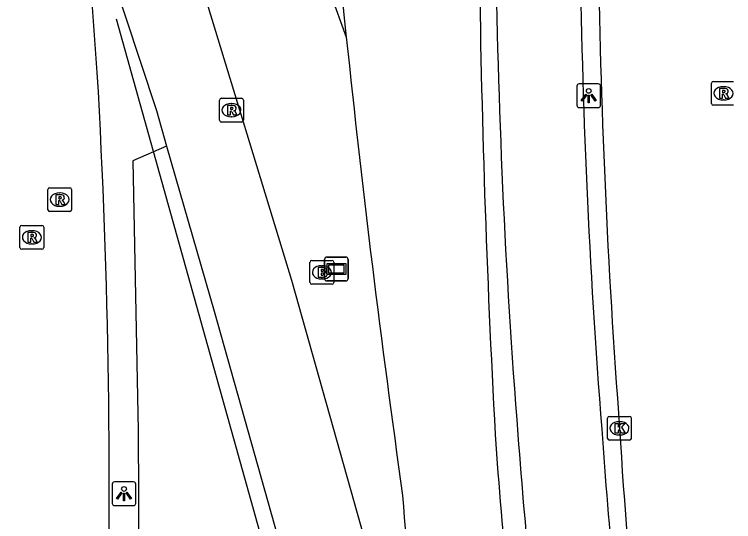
# Model space of a CAD drawing. Extents: x 155018 to 156648, y 383980 to 385733.
# Drawn here: x 156019.7 to 156049.99, y 384658.03 to 384679.39 of the extents above; entities that cross this region are included whole.
import ezdxf

# ---------------------------------------------------------------- set-up
doc = ezdxf.new("R2010")
doc.units = 0
for name, color, linetype in [('IMGEO_Berm_groen', 7, 'Continuous'), ('IMGEO_Brandkraan', 7, 'Continuous'), ('IMGEO_Fietspad_gesloten', 7, 'Continuous'), ('IMGEO_Groenvoorziening', 7, 'Continuous'), ('IMGEO_Hek', 7, 'Continuous'), ('IMGEO_Kolk', 7, 'Continuous'), ('IMGEO_Lichtpunt', 7, 'Continuous'), ('IMGEO_OVBaan_gesloten', 7, 'Continuous'), ('IMGEO_Rijbaan_lokaal_gesloten', 7, 'Continuous'), ('IMGEO_Rijbaan_regionaal_gesloten', 7, 'Continuous'), ('IMGEO_Rioolput', 7, 'Continuous'), ('IMGEO_Verklikker', 7, 'Continuous')]:
    doc.layers.add(name, color=color, linetype=linetype)

msp = doc.modelspace()

# ---------------------------------------------------------------- linework, layer by layer
at = {"layer": 'IMGEO_Berm_groen'}
for points in [[(156017.093, 384735.159), (156022.474, 384711.102), (156024.433, 384703.994), (156033.679, 384678.434)], [(156026.109, 384673.847), (156024.682, 384673.223), (156024.915, 384661.866), (156024.981, 384647.894), (156024.151, 384636.208), (156028.105, 384635.192), (156024.228, 384630.503), (156023.715, 384625.86)]]:
    msp.add_lwpolyline(points, dxfattribs=at)
for centre, radius, start, end in [((156573.26, 384734.977), 542.536, 185.98228, 188.03606), ((156177.673, 384669.575), 142.006, 184.21679, 187.21819)]:
    msp.add_arc(centre, radius, start, end, dxfattribs=at)
at = {"layer": 'IMGEO_Brandkraan'}
for p, q in [((156032.224, 384669.03), (156033.076, 384669.03)), ((156032.149, 384668.104), (156032.149, 384668.956)), ((156032.637, 384668.81), (156032.662, 384668.81)), ((156033.15, 384668.956), (156033.15, 384668.104)), ((156032.66, 384668.25), (156032.635, 384668.25)), ((156033.076, 384668.03), (156032.224, 384668.03))]:
    msp.add_line(p, q, dxfattribs=at)
for points in [[(156032.224, 384669.03), (156033.076, 384669.03)], [(156032.149, 384668.104), (156032.149, 384668.956)], [(156032.497, 384668.73), (156032.497, 384668.33), (156032.71, 384668.33)], [(156032.728, 384668.73), (156032.497, 384668.73)], [(156033.15, 384668.956), (156033.15, 384668.104)], [(156032.676, 384668.649), (156032.622, 384668.649), (156032.622, 384668.573)], [(156032.622, 384668.573), (156032.675, 384668.573)], [(156032.684, 384668.497), (156032.622, 384668.497), (156032.622, 384668.416)], [(156032.622, 384668.416), (156032.684, 384668.416)], [(156033.076, 384668.03), (156032.224, 384668.03)]]:
    msp.add_lwpolyline(points, dxfattribs=at)
for centre, radius, start, end in [((156032.226, 384668.954), 0.0765, 91.552, 178.448), ((156032.226, 384668.954), 0.0765, 91.552, 178.448), ((156033.074, 384668.954), 0.0765, 1.552, 88.448), ((156033.074, 384668.954), 0.0765, 1.552, 88.448), ((156032.732, 384668.585), 0.145, 59.4692, 91.5367), ((156032.757, 384668.632), 0.0922, 285.5137, 58.1501), ((156032.677, 384668.611), 0.0379, 267.8285, 90.9355), ((156032.685, 384668.456), 0.0404, 269.8759, 90.5077), ((156032.762, 384668.44), 0.105, 301.3115, 78.989), ((156032.226, 384668.106), 0.0765, 181.552, 268.448), ((156032.226, 384668.106), 0.0765, 181.552, 268.448), ((156032.716, 384668.581), 0.251, 268.6676, 293.5347), ((156033.074, 384668.106), 0.0765, 271.552, 358.448), ((156033.074, 384668.106), 0.0765, 271.552, 358.448)]:
    msp.add_arc(centre, radius, start, end, dxfattribs=at)
for centre, major_axis, ratio, start_param, end_param in [((156032.636, 384668.53), (-0.387, 0.002), 0.722429, 4.712389, 7.853982), ((156032.661, 384668.53), (-0.39, 0.002), 0.717154, 1.570796, 4.712389)]:
    msp.add_ellipse(centre, major_axis=major_axis, ratio=ratio, start_param=start_param, end_param=end_param, dxfattribs=at)
at = {"layer": 'IMGEO_Fietspad_gesloten'}
for centre, radius, start, end in [((156351.093, 384686.096), 311.146, 180.66531, 184.49957), ((156343.412, 384685.507), 299.903, 180.59156, 184.50847), ((156323.544, 384681.758), 279.81, 184.063, 186.67769), ((156278.162, 384679.431), 237.919, 184.27741, 187.42073)]:
    msp.add_arc(centre, radius, start, end, dxfattribs=at)
at = {"layer": 'IMGEO_Groenvoorziening'}
for centre, radius, start, end in [((156573.136, 384734.933), 542.408, 182.77388, 185.97892), ((156529.95, 384688.151), 490.715, 178.36245, 183.0899), ((156281.236, 384678.805), 241.894, 184.05491, 187.13568)]:
    msp.add_arc(centre, radius, start, end, dxfattribs=at)
at = {"layer": 'IMGEO_Hek'}
msp.add_lwpolyline([(156039.453, 384623.917), (156024, 384679.195)], dxfattribs=at)
at = {"layer": 'IMGEO_Kolk'}
for p, q in [((156044.684, 384661.536), (156044.684, 384662.388)), ((156044.759, 384662.462), (156045.611, 384662.462)), ((156045.685, 384662.388), (156045.685, 384661.536)), ((156045.172, 384662.242), (156045.197, 384662.242)), ((156045.611, 384661.462), (156044.759, 384661.462)), ((156045.195, 384661.682), (156045.17, 384661.682))]:
    msp.add_line(p, q, dxfattribs=at)
for points in [[(156044.684, 384661.536), (156044.684, 384662.388)], [(156044.759, 384662.462), (156045.611, 384662.462)], [(156045.685, 384662.388), (156045.685, 384661.536)], [(156045.005, 384662.162), (156045.128, 384662.162), (156045.128, 384662.011), (156045.258, 384662.162), (156045.422, 384662.162), (156045.276, 384662.011), (156045.429, 384661.762), (156045.277, 384661.762), (156045.192, 384661.926), (156045.128, 384661.859), (156045.128, 384661.762), (156045.005, 384661.762), (156045.005, 384662.162)], [(156045.611, 384661.462), (156044.759, 384661.462)]]:
    msp.add_lwpolyline(points, dxfattribs=at)
for centre, start, end in [((156044.761, 384662.386), 91.552, 178.448), ((156044.761, 384662.386), 91.552, 178.448), ((156045.609, 384662.386), 1.552, 88.448), ((156045.609, 384662.386), 1.552, 88.448), ((156044.761, 384661.538), 181.552, 268.448), ((156044.761, 384661.538), 181.552, 268.448), ((156045.609, 384661.538), 271.552, 358.448), ((156045.609, 384661.538), 271.552, 358.448)]:
    msp.add_arc(centre, 0.0765, start, end, dxfattribs=at)
for centre, major_axis, ratio, start_param, end_param in [((156045.171, 384661.962), (-0.387, 0.002), 0.722429, 4.712389, 7.853982), ((156045.196, 384661.962), (-0.39, 0.002), 0.717154, 1.570796, 4.712389)]:
    msp.add_ellipse(centre, major_axis=major_axis, ratio=ratio, start_param=start_param, end_param=end_param, dxfattribs=at)
at = {"layer": 'IMGEO_Lichtpunt'}
for p, q in [((156043.391, 384676.37), (156043.391, 384675.563)), ((156043.391, 384676.37), (156043.391, 384675.563)), ((156044.293, 384676.465), (156043.485, 384676.465)), ((156044.293, 384676.465), (156043.485, 384676.465)), ((156044.387, 384675.563), (156044.387, 384676.37)), ((156044.387, 384675.563), (156044.387, 384676.37)), ((156043.485, 384675.469), (156044.293, 384675.469)), ((156043.485, 384675.469), (156044.293, 384675.469)), ((156023.816, 384659.609), (156023.816, 384658.802)), ((156023.816, 384659.609), (156023.816, 384658.802)), ((156024.718, 384659.704), (156023.91, 384659.704)), ((156024.718, 384659.704), (156023.91, 384659.704)), ((156024.812, 384658.802), (156024.812, 384659.609)), ((156024.812, 384658.802), (156024.812, 384659.609)), ((156023.91, 384658.708), (156024.718, 384658.708)), ((156023.91, 384658.708), (156024.718, 384658.708))]:
    msp.add_line(p, q, dxfattribs=at)
for points in [[(156043.765, 384676.034), (156043.804, 384676.006), (156043.616, 384675.744), (156043.578, 384675.771), (156043.765, 384676.034)], [(156043.867, 384675.986), (156043.914, 384675.986), (156043.914, 384675.664), (156043.867, 384675.664), (156043.867, 384675.986)], [(156043.977, 384676.006), (156044.015, 384676.033), (156044.202, 384675.771), (156044.163, 384675.743), (156043.977, 384676.006)], [(156024.19, 384659.273), (156024.229, 384659.245), (156024.041, 384658.983), (156024.003, 384659.01), (156024.19, 384659.273)], [(156024.292, 384659.225), (156024.339, 384659.225), (156024.339, 384658.903), (156024.292, 384658.903), (156024.292, 384659.225)], [(156024.402, 384659.245), (156024.44, 384659.272), (156024.627, 384659.01), (156024.588, 384658.982), (156024.402, 384659.245)]]:
    msp.add_lwpolyline(points, dxfattribs=at)
for centre in [(156043.89, 384676.168), (156024.315, 384659.407)]:
    msp.add_circle(centre, 0.0994, dxfattribs=at)
for centre, start, end in [((156043.485, 384676.37), 90, 180), ((156043.485, 384676.37), 90, 180), ((156044.293, 384676.37), 0, 90), ((156044.293, 384676.37), 0, 90), ((156043.485, 384675.563), 180, 270), ((156043.485, 384675.563), 180, 270), ((156044.293, 384675.563), 270, 0), ((156044.293, 384675.563), 270, 360), ((156023.91, 384659.609), 90, 180), ((156023.91, 384659.609), 90, 180), ((156024.718, 384659.609), 0, 90), ((156024.718, 384659.609), 0, 90), ((156023.91, 384658.802), 180, 270), ((156023.91, 384658.802), 180, 270), ((156024.718, 384658.802), 270, 0), ((156024.718, 384658.802), 270, 360)]:
    msp.add_arc(centre, 0.0946, start, end, dxfattribs=at)
at = {"layer": 'IMGEO_OVBaan_gesloten'}
for centre, radius, start, end in [((156376.032, 384686.892), 331.78, 180.77116, 184.30951), ((156234.51, 384673.082), 189.646, 183.36184, 189.21663)]:
    msp.add_arc(centre, radius, start, end, dxfattribs=at)
at = {"layer": 'IMGEO_Rijbaan_lokaal_gesloten'}
for points in [[(156038.681, 384642.283), (156031.378, 384668.186), (156027.462, 384681.029), (156021.256, 384699.576), (156020.708, 384699.461)], [(156022.691, 384683.243), (156023.024, 384683.369), (156025.677, 384675.34), (156026.109, 384673.847)], [(156026.109, 384673.847), (156028.116, 384666.901), (156040.701, 384622.21), (156042.109, 384617.505), (156049.764, 384593.226)]]:
    msp.add_lwpolyline(points, dxfattribs=at)
at = {"layer": 'IMGEO_Rijbaan_regionaal_gesloten'}
for centre, radius, start, end in [((155739.869, 384657.753), 283.968, 3.87554, 5.15005), ((155720.147, 384659.476), 303.544, 358.36795, 3.29936)]:
    msp.add_arc(centre, radius, start, end, dxfattribs=at)
at = {"layer": 'IMGEO_Rioolput'}
for p, q in [((156049.142, 384676.568), (156049.994, 384676.568)), ((156049.067, 384675.642), (156049.067, 384676.494)), ((156049.555, 384676.348), (156049.58, 384676.348)), ((156028.34, 384674.931), (156028.34, 384675.783)), ((156028.415, 384675.857), (156029.267, 384675.857)), ((156029.341, 384675.783), (156029.341, 384674.931)), ((156049.578, 384675.788), (156049.553, 384675.788)), ((156028.828, 384675.637), (156028.853, 384675.637)), ((156049.994, 384675.568), (156049.142, 384675.568)), ((156028.851, 384675.077), (156028.826, 384675.077)), ((156029.267, 384674.857), (156028.415, 384674.857)), ((156021.105, 384671.166), (156021.105, 384672.018)), ((156021.18, 384672.092), (156022.032, 384672.092)), ((156022.106, 384672.018), (156022.106, 384671.166)), ((156021.593, 384671.872), (156021.618, 384671.872)), ((156021.616, 384671.312), (156021.591, 384671.312)), ((156022.032, 384671.092), (156021.18, 384671.092)), ((156020.007, 384670.504), (156020.859, 384670.504)), ((156019.932, 384669.578), (156019.932, 384670.43)), ((156020.42, 384670.284), (156020.445, 384670.284)), ((156020.933, 384670.43), (156020.933, 384669.578)), ((156020.443, 384669.724), (156020.418, 384669.724)), ((156020.859, 384669.504), (156020.007, 384669.504))]:
    msp.add_line(p, q, dxfattribs=at)
for points in [[(156049.142, 384676.568), (156049.994, 384676.568)], [(156049.067, 384675.642), (156049.067, 384676.494)], [(156049.656, 384676.266), (156049.404, 384676.268), (156049.404, 384675.868)], [(156049.404, 384675.868), (156049.528, 384675.868), (156049.528, 384676.03), (156049.539, 384676.03)], [(156049.582, 384676.187), (156049.528, 384676.187), (156049.528, 384676.106)], [(156049.528, 384676.106), (156049.58, 384676.106)], [(156049.586, 384676.001), (156049.657, 384675.868), (156049.797, 384675.868), (156049.732, 384675.994)], [(156028.34, 384674.931), (156028.34, 384675.783)], [(156028.415, 384675.857), (156029.267, 384675.857)], [(156029.341, 384675.783), (156029.341, 384674.931)], [(156028.929, 384675.555), (156028.677, 384675.557), (156028.677, 384675.157)], [(156028.855, 384675.476), (156028.801, 384675.476), (156028.801, 384675.395)], [(156028.801, 384675.395), (156028.853, 384675.395)], [(156049.994, 384675.568), (156049.142, 384675.568)], [(156028.677, 384675.157), (156028.801, 384675.157), (156028.801, 384675.319), (156028.812, 384675.319)], [(156028.859, 384675.29), (156028.93, 384675.157), (156029.07, 384675.157), (156029.005, 384675.283)], [(156029.267, 384674.857), (156028.415, 384674.857)], [(156021.105, 384671.166), (156021.105, 384672.018)], [(156021.18, 384672.092), (156022.032, 384672.092)], [(156022.106, 384672.018), (156022.106, 384671.166)], [(156021.694, 384671.79), (156021.442, 384671.792), (156021.442, 384671.392)], [(156021.62, 384671.711), (156021.566, 384671.711), (156021.566, 384671.63)], [(156021.442, 384671.392), (156021.566, 384671.392), (156021.566, 384671.554), (156021.577, 384671.554)], [(156021.566, 384671.63), (156021.618, 384671.63)], [(156021.624, 384671.525), (156021.695, 384671.392), (156021.835, 384671.392), (156021.77, 384671.518)], [(156022.032, 384671.092), (156021.18, 384671.092)], [(156020.007, 384670.504), (156020.859, 384670.504)], [(156019.932, 384669.578), (156019.932, 384670.43)], [(156020.521, 384670.202), (156020.269, 384670.204), (156020.269, 384669.804)], [(156020.933, 384670.43), (156020.933, 384669.578)], [(156020.269, 384669.804), (156020.393, 384669.804), (156020.393, 384669.966), (156020.404, 384669.966)], [(156020.447, 384670.123), (156020.393, 384670.123), (156020.393, 384670.042)], [(156020.393, 384670.042), (156020.445, 384670.042)], [(156020.451, 384669.937), (156020.522, 384669.804), (156020.662, 384669.804), (156020.597, 384669.93)], [(156020.859, 384669.504), (156020.007, 384669.504)]]:
    msp.add_lwpolyline(points, dxfattribs=at)
for centre, radius, start, end in [((156049.144, 384676.492), 0.0765, 91.552, 178.448), ((156049.144, 384676.492), 0.0765, 91.552, 178.448), ((156049.655, 384676.156), 0.109, 350.3612, 89.416), ((156049.538, 384675.977), 0.0533, 26.0293, 88.6989), ((156049.564, 384676.295), 0.19, 274.7715, 282.9687), ((156049.588, 384676.091), 0.0964, 77.0061, 93.1865), ((156049.602, 384676.148), 0.0378, 276.6634, 79.6772), ((156049.653, 384676.156), 0.112, 277.5842, 350.9817), ((156049.637, 384675.941), 0.108, 29.5134, 73.7905), ((156028.417, 384675.781), 0.0765, 91.552, 178.448), ((156028.417, 384675.781), 0.0765, 91.552, 178.448), ((156029.265, 384675.781), 0.0765, 1.552, 88.448), ((156029.265, 384675.781), 0.0765, 1.552, 88.448), ((156028.837, 384675.584), 0.19, 274.7715, 282.9687), ((156028.861, 384675.38), 0.0964, 77.0061, 93.1865), ((156028.875, 384675.437), 0.0378, 276.6634, 79.6772), ((156028.928, 384675.445), 0.109, 350.3612, 89.416), ((156028.926, 384675.445), 0.112, 277.5842, 350.9817), ((156049.144, 384675.644), 0.0765, 181.552, 268.448), ((156049.144, 384675.644), 0.0765, 181.552, 268.448), ((156028.811, 384675.266), 0.0533, 26.0293, 88.6989), ((156028.91, 384675.23), 0.108, 29.5134, 73.7905), ((156028.417, 384674.933), 0.0765, 181.552, 268.448), ((156028.417, 384674.933), 0.0765, 181.552, 268.448), ((156029.265, 384674.933), 0.0765, 271.552, 358.448), ((156029.265, 384674.933), 0.0765, 271.552, 358.448), ((156021.182, 384672.016), 0.0765, 91.552, 178.448), ((156021.182, 384672.016), 0.0765, 91.552, 178.448), ((156022.03, 384672.016), 0.0765, 1.552, 88.448), ((156022.03, 384672.016), 0.0765, 1.552, 88.448), ((156021.626, 384671.615), 0.0964, 77.0061, 93.1865), ((156021.64, 384671.672), 0.0378, 276.6634, 79.6772), ((156021.693, 384671.68), 0.109, 350.3612, 89.416), ((156021.576, 384671.501), 0.0533, 26.0293, 88.6989), ((156021.602, 384671.819), 0.19, 274.7715, 282.9687), ((156021.691, 384671.68), 0.112, 277.5842, 350.9817), ((156021.675, 384671.465), 0.108, 29.5134, 73.7905), ((156021.182, 384671.168), 0.0765, 181.552, 268.448), ((156021.182, 384671.168), 0.0765, 181.552, 268.448), ((156022.03, 384671.168), 0.0765, 271.552, 358.448), ((156022.03, 384671.168), 0.0765, 271.552, 358.448), ((156020.009, 384670.428), 0.0765, 91.552, 178.448), ((156020.009, 384670.428), 0.0765, 91.552, 178.448), ((156020.857, 384670.428), 0.0765, 1.552, 88.448), ((156020.857, 384670.428), 0.0765, 1.552, 88.448), ((156020.52, 384670.092), 0.109, 350.3612, 89.416), ((156020.403, 384669.913), 0.0533, 26.0293, 88.6989), ((156020.429, 384670.231), 0.19, 274.7715, 282.9687), ((156020.453, 384670.027), 0.0964, 77.0061, 93.1865), ((156020.467, 384670.084), 0.0378, 276.6634, 79.6772), ((156020.518, 384670.092), 0.112, 277.5842, 350.9817), ((156020.502, 384669.877), 0.108, 29.5134, 73.7905), ((156020.009, 384669.58), 0.0765, 181.552, 268.448), ((156020.009, 384669.58), 0.0765, 181.552, 268.448), ((156020.857, 384669.58), 0.0765, 271.552, 358.448), ((156020.857, 384669.58), 0.0765, 271.552, 358.448)]:
    msp.add_arc(centre, radius, start, end, dxfattribs=at)
for centre, major_axis, ratio, start_param, end_param in [((156049.554, 384676.068), (-0.387, 0.002), 0.722429, 4.712389, 7.853982), ((156049.579, 384676.068), (-0.39, 0.002), 0.717154, 1.570796, 4.712389), ((156028.827, 384675.357), (-0.387, 0.002), 0.722429, 4.712389, 7.853982), ((156028.852, 384675.357), (-0.39, 0.002), 0.717154, 1.570796, 4.712389), ((156021.592, 384671.592), (-0.387, 0.002), 0.722429, 4.712389, 7.853982), ((156021.617, 384671.592), (-0.39, 0.002), 0.717154, 1.570796, 4.712389), ((156020.419, 384670.004), (-0.387, 0.002), 0.722429, 4.712389, 7.853982), ((156020.444, 384670.004), (-0.39, 0.002), 0.717154, 1.570796, 4.712389)]:
    msp.add_ellipse(centre, major_axis=major_axis, ratio=ratio, start_param=start_param, end_param=end_param, dxfattribs=at)
at = {"layer": 'IMGEO_Verklikker'}
for p, q in [((156032.765, 384668.27), (156032.765, 384669.07)), ((156032.765, 384669.07), (156032.765, 384668.27)), ((156032.865, 384669.17), (156033.655, 384669.17)), ((156033.655, 384669.17), (156032.865, 384669.17)), ((156033.755, 384669.07), (156033.755, 384668.27)), ((156033.755, 384668.27), (156033.755, 384669.07)), ((156033.655, 384668.17), (156032.865, 384668.17)), ((156032.865, 384668.17), (156033.655, 384668.17))]:
    msp.add_line(p, q, dxfattribs=at)
for points in [[(156032.866, 384668.902), (156033.654, 384668.902), (156033.654, 384668.438), (156032.866, 384668.438), (156032.866, 384668.902)], [(156032.931, 384668.837), (156032.931, 384668.503), (156033.589, 384668.503), (156033.589, 384668.837), (156032.931, 384668.837)]]:
    msp.add_lwpolyline(points, dxfattribs=at)
for centre, start, end in [((156032.865, 384669.07), 90, 180), ((156032.865, 384669.07), 90, 180), ((156033.655, 384669.07), 0, 90), ((156033.655, 384669.07), 360, 90), ((156032.865, 384668.27), 180, 270), ((156032.865, 384668.27), 180, 270), ((156033.655, 384668.27), 270, 0), ((156033.655, 384668.27), 270, 0)]:
    msp.add_arc(centre, 0.1, start, end, dxfattribs=at)

doc.saveas('drawing.dxf')
